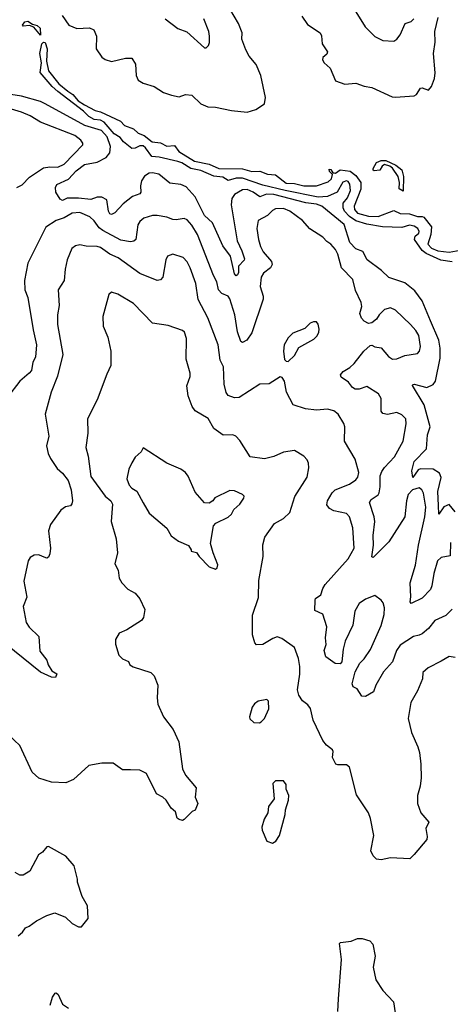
# Model space of a CAD drawing. Extents: x 2133461 to 2293071, y 753526 to 916327.
# Tile 436 of 459: x 2263743 to 2266473, y 873930 to 880179. Entities that reach past the tile are written whole.
import ezdxf

# ---------------------------------------------------------------- set-up
doc = ezdxf.new("R2010")
doc.units = 0

msp = doc.modelspace()

# ---------------------------------------------------------------- linework, layer by layer
at = {"layer": '0CON10XD'}
for points in [[(2264013.1, 880205), (2264055, 880144.2), (2264105, 880122.5), (2264185, 880127.5), (2264213.8, 880115), (2264230.5, 880075), (2264228.9, 879995), (2264265, 879941.8), (2264285, 879927.3), (2264325, 879914.5), (2264415, 879935.5), (2264454.4, 879934.4), (2264476.8, 879896.8), (2264481.5, 879825), (2264494.4, 879795), (2264525, 879775.5), (2264595.3, 879755.3), (2264655, 879717.3), (2264705, 879699.5), (2264755, 879690), (2264795, 879704.3), (2264835, 879700.6), (2264891.4, 879645), (2264935, 879625.4), (2264985, 879623.8), (2265085, 879602.2), (2265185, 879592.1), (2265240.4, 879609.6), (2265295.7, 879645), (2265302.5, 879685), (2265272.3, 879825), (2265242, 879895), (2265198.2, 879948.2), (2265177, 879987), (2265151.3, 880055), (2265153.8, 880095), (2265130.2, 880155), (2265047.5, 880295)], [(2265875, 880230), (2265933.8, 880135), (2265995, 880072.5), (2266045, 880047.5), (2266115, 880043.3), (2266135, 880056.7), (2266155, 880082.5), (2266187.5, 880155), (2266225, 880168.8), (2266242, 880185)], [(2263875, 880080), (2263832.2, 880132.2), (2263805, 880141.5), (2263765, 880138.8), (2263760, 880145), (2263776.2, 880165), (2263795, 880169.4), (2263825, 880150), (2263855, 880142.2), (2263872.5, 880125), (2263875, 880080)], [(2264665, 880184.4), (2264745, 880124), (2264803, 880103), (2264915, 880000), (2264925, 880000), (2264940, 880015), (2264947.5, 880035), (2264947.5, 880075), (2264942.5, 880105), (2264911.2, 880185)], [(2265530.9, 880200.9), (2265568.3, 880148.3), (2265649.2, 880095), (2265656.4, 880076.4), (2265660.5, 880025), (2265694.4, 879975), (2265689.8, 879960.2), (2265665, 879938.8), (2265663.3, 879925), (2265674.4, 879905), (2265710.7, 879870.7), (2265745, 879791.9), (2265805, 879770), (2265875, 879775.6), (2265926.6, 879756.6), (2265975, 879748.5), (2266105, 879690), (2266125, 879686.5), (2266245, 879696.4), (2266259.5, 879705), (2266285, 879745.4), (2266295, 879747.1), (2266335, 879732.2), (2266355, 879755.8), (2266372.3, 879805), (2266378, 879842), (2266367.2, 879965), (2266377.4, 880037.4), (2266375.2, 880105), (2266397.3, 880192.7)], [(2266485, 878642.5), (2266413.6, 878653.6), (2266320.4, 878695), (2266295, 878715.3), (2266245.6, 878785), (2266250, 878805), (2266274.2, 878825), (2266276.2, 878835), (2266268.2, 878855), (2266245, 878868.8), (2266215, 878874.6), (2266165, 878859.7), (2266042.5, 878865), (2265945, 878882.5), (2265875, 878903.1), (2265835, 878930), (2265802.6, 878965), (2265793.3, 878985), (2265793.8, 879015), (2265820.6, 879049.4), (2265840.3, 879095), (2265835.8, 879135.8), (2265825, 879152.5), (2265815, 879156.9), (2265792.4, 879147.6), (2265755, 879083.6), (2265693.7, 879056.3), (2265636.1, 879053.9), (2265425.8, 879095), (2265285, 879130), (2265155, 879172.7), (2265116, 879174), (2265065, 879158.9), (2265030.8, 879180.7), (2264975, 879186.8), (2264892.6, 879222.6), (2264827.5, 879235), (2264771.7, 879271.8), (2264745, 879279.1), (2264626.9, 879306.9), (2264580.3, 879310.3), (2264541.8, 879365), (2264525, 879378), (2264505, 879378.4), (2264475, 879363.4), (2264455, 879361.1), (2264401.6, 879405), (2264380.7, 879430.7), (2264342.2, 879455), (2264278.8, 879528.8), (2264255, 879540.9), (2264215, 879546.8), (2264181.8, 879565), (2264148.4, 879598.4), (2263985, 879722.5), (2263949.6, 879755), (2263873.6, 879845), (2263881.1, 879905), (2263870.8, 879965), (2263884.6, 880025.4), (2263895, 880036.2), (2263905, 880033.8), (2263917.3, 879995), (2263913.6, 879915), (2263925.4, 879855), (2263991.2, 879771.2), (2264049.4, 879725), (2264080.9, 879705), (2264113.8, 879663.8), (2264155, 879638.7), (2264222.7, 879602.7), (2264255, 879595.4), (2264381.9, 879535), (2264407.9, 879507.9), (2264465, 879485.8), (2264495, 879459.4), (2264533.3, 879445), (2264583.4, 879403.4), (2264635, 879397.8), (2264675, 879376.1), (2264725, 879380), (2264752.8, 879342.8), (2264852.1, 879282.1), (2264945, 879262.9), (2265005, 879234.1), (2265155, 879231.8), (2265215, 879216.7), (2265265, 879216.9), (2265315, 879198.7), (2265365.3, 879195.3), (2265432.6, 879142.6), (2265485, 879140), (2265544.7, 879124.7), (2265624.7, 879125.3), (2265699, 879151), (2265719.9, 879170.1), (2265726.7, 879196.7), (2265707.5, 879215), (2265705, 879230), (2265715, 879227.5), (2265728.3, 879208.3), (2265736.4, 879206.4), (2265745, 879206.2), (2265774.5, 879225.5), (2265838.5, 879218.5), (2265875, 879189.6), (2265905.9, 879145), (2265905, 879104), (2265862.9, 878995), (2265865.8, 878975), (2265885, 878951.2), (2265955, 878932.7), (2266015, 878929.8), (2266115, 878968.6), (2266155, 878949.2), (2266215, 878946.2), (2266265, 878929.6), (2266295, 878931.1), (2266305.5, 878925.5), (2266353.8, 878865), (2266350.7, 878815), (2266330, 878755), (2266355, 878728.4), (2266395, 878712.9), (2266465, 878704.7), (2266535, 878716)], [(2266505, 877055.7), (2266465, 877101.9), (2266433.1, 877086.9), (2266400.7, 877040.7), (2266398.9, 877095), (2266394.8, 877185), (2266415.8, 877274.2), (2266405, 877300.8), (2266365.6, 877325.6), (2266285, 877329.6), (2266268.7, 877321.3), (2266235, 877274.2), (2266228.9, 877315), (2266244.4, 877375), (2266322.5, 877455), (2266327.8, 877545), (2266344.7, 877595), (2266307.8, 877735), (2266233.1, 877856.9), (2266235.9, 877864.1), (2266245, 877865.4), (2266323.9, 877843.9), (2266365, 877863.5), (2266378.4, 877885), (2266409.2, 878030.8), (2266410, 878095), (2266400.8, 878145), (2266348, 878268), (2266294.5, 878395), (2266248.7, 878458.7), (2266185, 878508.2), (2266083.8, 878543.8), (2266037.9, 878587.9), (2265946, 878655), (2265918.3, 878708.3), (2265875, 878724.3), (2265836.2, 878765), (2265799.9, 878879.9), (2265659, 878995), (2265625, 879009.2), (2265556.7, 879016.7), (2265355, 879070.3), (2265308.2, 879071.8), (2265265, 879054.7), (2265223.9, 879085), (2265185, 879102.2), (2265155, 879099), (2265105, 879069.3), (2265087.8, 879045), (2265084.3, 879004.3), (2265122.7, 878775), (2265152.2, 878712.2), (2265168.2, 878661.8), (2265166.9, 878653.1), (2265130.4, 878615), (2265130, 878575), (2265125, 878559.2), (2265115, 878554.4), (2265105, 878566.2), (2265079.1, 878679.1), (2265030.9, 878745), (2264965, 878890), (2264915, 878936.9), (2264855.8, 879055.8), (2264798.9, 879118.9), (2264765, 879133.9), (2264695, 879142.1), (2264625, 879197.9), (2264585, 879207.5), (2264565, 879206.1), (2264535, 879186.5), (2264515, 879155.6), (2264509.5, 879125), (2264511.5, 879085), (2264505.5, 879075), (2264457.5, 879057.5), (2264398.9, 879011.1), (2264347.1, 878952.9), (2264325, 878943.1), (2264315, 878948.1), (2264305.4, 878965), (2264296.2, 879035), (2264263.3, 879053.3), (2264235, 879053.3), (2264195, 879038.2), (2264115, 879047.4), (2264045, 879046.4), (2264015, 879032.7), (2263999.6, 879039.6), (2263971.8, 879085), (2263969.5, 879115), (2263977.7, 879132.3), (2264052.6, 879167.4), (2264100.9, 879219.1), (2264155, 879260), (2264235, 879274.4), (2264290.7, 879305), (2264314.1, 879335), (2264319.4, 879375), (2264296.8, 879435), (2264261.9, 879475), (2264157, 879507), (2263905, 879645.3), (2263875, 879660.4), (2263755, 879694.8), (2263575, 879721.7)], [(2263725, 879113.3), (2263759, 879131), (2263805, 879179.1), (2263895, 879238.2), (2263935, 879246.2), (2263985, 879243.2), (2264025, 879262.5), (2264143.1, 879385), (2264144.4, 879395), (2264131.5, 879415), (2264092.9, 879445), (2263875, 879528.8), (2263808.8, 879568.8), (2263755, 879593.3), (2263691.3, 879611.3)], [(2266175, 879090), (2266150, 879105), (2266150.8, 879145), (2266141.9, 879185), (2266107.6, 879237.6), (2266090.3, 879250.3), (2266055, 879260), (2266040.8, 879249.2), (2266025.7, 879224.3), (2265990.6, 879220.6), (2265984.2, 879225), (2265984.4, 879235), (2266005, 879272), (2266035, 879285.7), (2266065, 879285.8), (2266128.8, 879255), (2266165, 879225.6), (2266176.2, 879185), (2266175, 879090)], [(2266475, 876860), (2266473, 876777), (2266415, 876766.8), (2266392.2, 876745), (2266369.7, 876665), (2266357.1, 876585), (2266347.4, 876562.6), (2266295, 876506.7), (2266225, 876474), (2266218, 876485), (2266223.2, 876516.8), (2266219.6, 876605), (2266252.4, 876717.6), (2266270.6, 876845), (2266311.4, 877025), (2266318, 877085), (2266303.3, 877175), (2266293.5, 877195), (2266275, 877207.5), (2266233.3, 877195), (2266206.9, 877165), (2266195.4, 877125.4), (2266184.4, 877025), (2266083.6, 876865), (2265985, 876766.7), (2265975, 876770), (2265986.3, 876843.7), (2265984.1, 876905), (2265995.3, 876995.3), (2265991.5, 877025), (2265960.5, 877115), (2265971.9, 877135), (2266015, 877164.4), (2266022.8, 877177.2), (2266029.5, 877215), (2266029.4, 877285), (2266038.5, 877311.5), (2266055, 877337.5), (2266120, 877405), (2266174, 877505), (2266193.1, 877615), (2266190.8, 877645), (2266165, 877670.8), (2266135, 877687.1), (2266075, 877673.1), (2266045, 877680), (2266034.5, 877695), (2266034.5, 877775), (2266018.1, 877805), (2265945, 877851.8), (2265895, 877834.5), (2265870, 877835), (2265854.2, 877845), (2265828.3, 877878.3), (2265781.3, 877911.3), (2265777.5, 877925), (2265793, 877947), (2265837.2, 877972.8), (2265863.8, 877996.2), (2265924.3, 878075), (2265965, 878111.2), (2265975, 878113.8), (2265995, 878103.8), (2266035, 878097.1), (2266080.6, 878040.6), (2266107.5, 878025), (2266135, 878026.2), (2266185, 878048.2), (2266265, 878060), (2266278.1, 878075), (2266284.4, 878105), (2266273.9, 878173.9), (2266255, 878207.1), (2266221.9, 878245), (2266125, 878335.7), (2266095, 878351.4), (2266055, 878339.2), (2266021.2, 878305), (2266005, 878278.8), (2265975, 878256), (2265955, 878250), (2265926.2, 878265), (2265910.8, 878285), (2265900, 878315), (2265912, 878358), (2265908.7, 878385), (2265871.5, 878461.5), (2265855, 878530), (2265784.2, 878605), (2265760.6, 878690.6), (2265745, 878720), (2265715.8, 878755), (2265690.6, 878770.6), (2265665, 878799.2), (2265582.4, 878852.4), (2265535.6, 878905), (2265456.9, 878965), (2265415, 878981.3), (2265365, 878978.8), (2265345, 878967.8), (2265313.8, 878936.2), (2265254.5, 878905.5), (2265245.6, 878855), (2265256.4, 878785), (2265270.3, 878739.7), (2265286.4, 878705), (2265340.4, 878645), (2265344.5, 878625), (2265332.5, 878605), (2265289.4, 878570.6), (2265273.6, 878545), (2265267.1, 878485), (2265286.7, 878425), (2265286.9, 878405), (2265215, 878192.5), (2265184.2, 878145.8), (2265155, 878131.2), (2265145, 878137.5), (2265125, 878198.8), (2265108.1, 878305), (2265075, 878407.5), (2265065, 878424.2), (2265025, 878442.2), (2265004.6, 878465), (2264994, 878515), (2264972.2, 878555), (2264870, 878815), (2264833.9, 878875), (2264805, 878908.9), (2264785, 878916.9), (2264735, 878908.2), (2264715, 878911.2), (2264675, 878926.7), (2264615, 878936.5), (2264585, 878936.5), (2264529.7, 878920.3), (2264505, 878899.2), (2264492.6, 878877.4), (2264479.5, 878785), (2264466.3, 878773.6), (2264445, 878769.6), (2264385, 878779.7), (2264270.7, 878840.7), (2264247.9, 878857.9), (2264215, 878902.7), (2264187.7, 878927.7), (2264125, 878955.3), (2264075, 878952), (2264025, 878920.8), (2263974.2, 878905.7), (2263908, 878862), (2263795.6, 878635), (2263772.9, 878525), (2263775.3, 878465), (2263794.1, 878415), (2263828.6, 878211.4), (2263850.7, 878115), (2263842.9, 878037.1), (2263825.7, 878005), (2263817, 877953), (2263803.8, 877935), (2263745, 877885.8), (2263665.8, 877784.2)], [(2266485, 876438.8), (2266445, 876398), (2266375, 876366.7), (2266334.4, 876315), (2266295, 876281.9), (2266275, 876273.5), (2266240, 876265), (2266155, 876209.5), (2266133.1, 876175), (2266107.4, 876102.6), (2266049.3, 876040.7), (2266002, 875955), (2265987.3, 875912.7), (2265935, 875883.3), (2265913.3, 875885), (2265881.7, 875931.7), (2265857.5, 875945), (2265852, 875965), (2265869.7, 876040.3), (2265900, 876095), (2265927.6, 876122.4), (2265967.5, 876182.5), (2266035.3, 876335), (2266054.6, 876405), (2266055.5, 876445.5), (2266047.8, 876477.8), (2266035.7, 876495.7), (2265995, 876524), (2265935, 876502.2), (2265895.3, 876474.7), (2265868.9, 876425), (2265854.3, 876335.7), (2265805.7, 876235), (2265794, 876185), (2265786.4, 876103.6), (2265775, 876090), (2265743, 876093), (2265683.8, 876135), (2265672.5, 876175), (2265685.8, 876214.2), (2265681.4, 876255), (2265690, 876325), (2265665.5, 876405.5), (2265615, 876430), (2265616, 876495), (2265618.8, 876505), (2265651.9, 876528.1), (2265665, 876570), (2265680.6, 876595), (2265825, 876757.1), (2265862.7, 876825), (2265855.6, 876954.4), (2265834, 877025), (2265815, 877045.8), (2265735, 877062.9), (2265706.4, 877076.4), (2265690.4, 877100.4), (2265694.6, 877125), (2265723.4, 877176.6), (2265743.8, 877196.2), (2265835, 877231.8), (2265875, 877259.4), (2265887.8, 877275), (2265892.5, 877305), (2265870.7, 877390.7), (2265801.9, 877505), (2265804.3, 877595), (2265797.2, 877617.2), (2265762, 877675), (2265735, 877695.7), (2265695, 877707.1), (2265625, 877701.9), (2265555, 877710), (2265476.7, 877735), (2265433.8, 877815), (2265422.5, 877885), (2265408.3, 877908.3), (2265395, 877912.5), (2265325, 877868.8), (2265265, 877866.2), (2265135, 877780.9), (2265105, 877778.6), (2265065, 877794), (2265052.8, 877812.8), (2265039.8, 877865), (2265035.9, 877975.9), (2265015, 878017.5), (2265000.7, 878115), (2264935, 878288), (2264874.2, 878404.2), (2264860.3, 878505), (2264824.6, 878605), (2264805, 878642.9), (2264779.4, 878669.4), (2264715, 878690.8), (2264681.1, 878678.9), (2264670, 878655), (2264650, 878545), (2264635, 878528), (2264614.4, 878524.4), (2264505, 878569.4), (2264367.6, 878667.6), (2264315, 878690.4), (2264255, 878733.1), (2264235, 878740.4), (2264165, 878741.9), (2264125, 878750.6), (2264096.7, 878745), (2264073.8, 878726.2), (2264044.4, 878655), (2264030.9, 878595), (2264024.6, 878525), (2263987.1, 878465), (2263993.3, 878365), (2263981.9, 878305), (2263981.9, 878245), (2264017.1, 878055), (2263982.6, 877917.4), (2263942.9, 877815), (2263904.5, 877675), (2263928.9, 877535), (2263913.8, 877475), (2263924.4, 877425), (2263937.5, 877395), (2263980.9, 877330.9), (2264015, 877301.9), (2264050.9, 877255), (2264068.8, 877195), (2264077.9, 877125), (2264074.4, 877105.6), (2264065.5, 877094.5), (2264032.8, 877087.2), (2264003.4, 877066.6), (2263938.6, 876975), (2263925.6, 876935), (2263938.9, 876825), (2263935, 876790), (2263925, 876767.5), (2263915, 876762.5), (2263888.3, 876771.7), (2263865, 876782), (2263835, 876780.8), (2263810, 876765), (2263797.1, 876745), (2263770, 876615), (2263789.4, 876515), (2263764.3, 876455), (2263784, 876354), (2263803.3, 876323.3), (2263864.4, 876265), (2263871.7, 876171.7), (2263915.6, 876115), (2263924.4, 876084.4), (2263947, 876047), (2263978.3, 876028.3), (2263970, 876005), (2263945, 876006.7), (2263875, 876038.6), (2263654.4, 876215)], [(2266505, 876131.2), (2266465, 876137.1), (2266415, 876106.9), (2266333.3, 876065), (2266300, 876035), (2266296.2, 875995), (2266265, 875920), (2266222.5, 875845), (2266206, 875745), (2266228, 875655), (2266268.1, 875565), (2266277.8, 875527.8), (2266286.4, 875455), (2266287.7, 875367.7), (2266281.9, 875315), (2266265.6, 875255), (2266264.3, 875205), (2266286, 875145), (2266338, 875085), (2266318.8, 875045), (2266326.7, 874995), (2266323.9, 874976.1), (2266245, 874880), (2266216.4, 874853.6), (2266095, 874858.8), (2266035, 874846.2), (2266005, 874851.2), (2265985, 874873.3), (2265970, 874905), (2265988.8, 875001.2), (2265968.3, 875108.3), (2265954.8, 875144.8), (2265879.1, 875259.1), (2265834.5, 875434.5), (2265815, 875448.9), (2265759.5, 875449.5), (2265746.7, 875455), (2265726, 875496), (2265730, 875535), (2265725.8, 875545), (2265688.6, 875575), (2265665.6, 875605), (2265604.1, 875734.1), (2265587.3, 875807.3), (2265570.4, 875830.4), (2265536.6, 875856.6), (2265512.3, 875892.3), (2265504.6, 875925), (2265518.7, 876025), (2265518.8, 876075), (2265511.2, 876125), (2265485.5, 876195.5), (2265405, 876252), (2265375, 876262), (2265347.3, 876252.7), (2265285, 876214), (2265245, 876211.2), (2265235, 876223.3), (2265220, 876275), (2265219.3, 876399.3), (2265257.4, 876512.6), (2265259.1, 876620.9), (2265287, 876773), (2265284.3, 876845.7), (2265297.5, 876895), (2265357.9, 876982.1), (2265415, 877012.9), (2265455, 877050.8), (2265487.6, 877152.4), (2265565.6, 877275), (2265575.7, 877335), (2265574.2, 877365), (2265566, 877385), (2265545, 877410), (2265485, 877445.8), (2265415, 877433.8), (2265355, 877406), (2265295, 877392), (2265205, 877404.2), (2265138.9, 877508.9), (2265113.8, 877535), (2265095, 877544.2), (2265032.8, 877542.8), (2264973.8, 877583.8), (2264937.3, 877647.3), (2264855, 877696.2), (2264837.1, 877725), (2264811.7, 877791.7), (2264802, 877855), (2264824.2, 877915), (2264824.3, 877935), (2264798, 878025), (2264800, 878155), (2264787.5, 878195), (2264775, 878205.7), (2264685, 878238.6), (2264585, 878252.5), (2264465, 878377.5), (2264365, 878438), (2264325, 878450), (2264308.8, 878435), (2264270, 878295), (2264272.5, 878235), (2264302, 878165), (2264322, 878075), (2264320, 877985), (2264295, 877930), (2264235, 877766.7), (2264173.3, 877646.7), (2264174.2, 877555.8), (2264163.1, 877465), (2264178.2, 877408.2), (2264195, 877280), (2264284.2, 877155), (2264320, 877125), (2264331.5, 877105), (2264322.5, 876995), (2264355.8, 876885), (2264364, 876795), (2264346.7, 876725), (2264366.7, 876685), (2264373.3, 876635), (2264390, 876605), (2264428.8, 876565), (2264475, 876538.8), (2264504.1, 876504.1), (2264536.2, 876435), (2264528.8, 876385), (2264516.2, 876365), (2264422.5, 876307.5)], [(2265445, 878010), (2265485, 878047.5), (2265512.3, 878097.7), (2265608.3, 878151.7), (2265628.3, 878171.7), (2265640, 878195), (2265641.2, 878215), (2265636.4, 878246.4), (2265625, 878262.5), (2265605, 878262.5), (2265585, 878252.5), (2265550.7, 878219.3), (2265475, 878188.8), (2265445, 878160), (2265420, 878115), (2265416.2, 878075), (2265423, 878023), (2265431.7, 878011.7), (2265445, 878010)], [(2264985, 876692.5), (2264995, 876700), (2264999.3, 876719.3), (2264968.8, 876795), (2264953.3, 876855), (2264972.7, 876967.3), (2264985.9, 876984.1), (2265065, 877022.9), (2265085, 877040), (2265100, 877070), (2265138.8, 877105), (2265165, 877142.5), (2265166, 877155), (2265156.7, 877165), (2265105, 877190), (2265075, 877190.8), (2264980, 877145), (2264967.5, 877125), (2264945, 877111.2), (2264915, 877113.3), (2264855, 877180), (2264811.7, 877281.7), (2264795, 877306.2), (2264765.6, 877325.6), (2264676.7, 877365), (2264525, 877462.5), (2264513.6, 877436.4), (2264475, 877402.5), (2264453.2, 877366.8), (2264434.3, 877325.7), (2264422.5, 877265), (2264436.9, 877225), (2264455, 877205.7), (2264486.8, 877186.8), (2264526.7, 877113.3), (2264565, 877046.2), (2264675, 876951.2), (2264704.3, 876904.3), (2264749.3, 876869.3), (2264813, 876843), (2264830, 876815), (2264830, 876805), (2264865, 876797.5), (2264882, 876772), (2264945, 876707.5), (2264985, 876692.5)], [(2264422.5, 876307.5), (2264374.2, 876285.8), (2264350, 876245), (2264351.2, 876215), (2264372, 876145), (2264395, 876122.5), (2264432.5, 876105), (2264442.5, 876085), (2264461.7, 876071.7), (2264575, 876036.7), (2264596.7, 876015), (2264620, 875955), (2264613.8, 875875), (2264618.8, 875835), (2264654.3, 875754.3), (2264716, 875675), (2264752.5, 875595), (2264776.2, 875425), (2264794.5, 875384.5), (2264862, 875305), (2264856.7, 875245), (2264873.3, 875205), (2264855, 875162.5), (2264837, 875153), (2264785, 875102.5), (2264775, 875097.5), (2264755, 875102.5), (2264741.7, 875111.7), (2264730.7, 875150.7), (2264703.8, 875175), (2264672, 875225), (2264650, 875245), (2264610, 875265), (2264546.2, 875395), (2264505, 875417.1), (2264445, 875418.6), (2264395, 875418.8), (2264335, 875461.2), (2264265, 875460), (2264181.2, 875445), (2264085, 875357.5), (2264035, 875336.5), (2263945, 875339.4), (2263864, 875365), (2263823, 875403), (2263743.4, 875573.4), (2263636, 875675)], [(2265263, 875717), (2265275, 875722.5), (2265296.1, 875743.9), (2265323.3, 875805), (2265321.2, 875855), (2265310, 875865), (2265255, 875853.3), (2265232.3, 875837.7), (2265216.7, 875815), (2265200, 875755), (2265201.7, 875741.7), (2265228.3, 875718.3), (2265263, 875717)], [(2265345, 874952.5), (2265367.5, 874965), (2265389.5, 875000.5), (2265426.2, 875135), (2265427.5, 875165), (2265448, 875225), (2265448.8, 875255), (2265433.3, 875295), (2265432.5, 875325), (2265415, 875347.5), (2265365, 875347.5), (2265348.3, 875331.7), (2265356.7, 875235), (2265321.2, 875185), (2265316, 875145), (2265293.3, 875105), (2265277.5, 875055), (2265280, 875035), (2265310, 874965), (2265345, 874952.5)], [(2263733.3, 874365), (2263761.2, 874388.8), (2263780, 874415), (2263802.5, 874425), (2263849.3, 874460.7), (2263915, 874493.3), (2263965, 874510), (2264034, 874484), (2264075, 874443.8), (2264115, 874422.5), (2264135, 874422.5), (2264177.5, 874475), (2264173.8, 874555), (2264140, 874615), (2264110, 874705), (2264110, 874725), (2264088.3, 874808.3), (2264035, 874870), (2263925, 874932.5), (2263915, 874930), (2263887.5, 874895), (2263861.7, 874878.3), (2263807.5, 874775), (2263765, 874750), (2263745, 874748.8), (2263715, 874766.7)], [(2265760.9, 873885), (2265763.7, 873963.7), (2265784.4, 874215), (2265770, 874315), (2265777, 874323), (2265845, 874330), (2265885, 874346.7), (2265915, 874347.8), (2265962.7, 874332.7), (2265982.7, 874312.7), (2265997.1, 874235), (2265984.4, 874165), (2266001.4, 874085), (2266045, 874018), (2266112.5, 873945), (2266124.4, 873875)], [(2263936, 873924), (2263950.8, 873975), (2263968.3, 874001.7), (2263975, 874003.8), (2263987.5, 873992.5), (2264015, 873930), (2264052.5, 873905)]]:
    msp.add_lwpolyline(points, dxfattribs=at)

doc.saveas('drawing.dxf')
